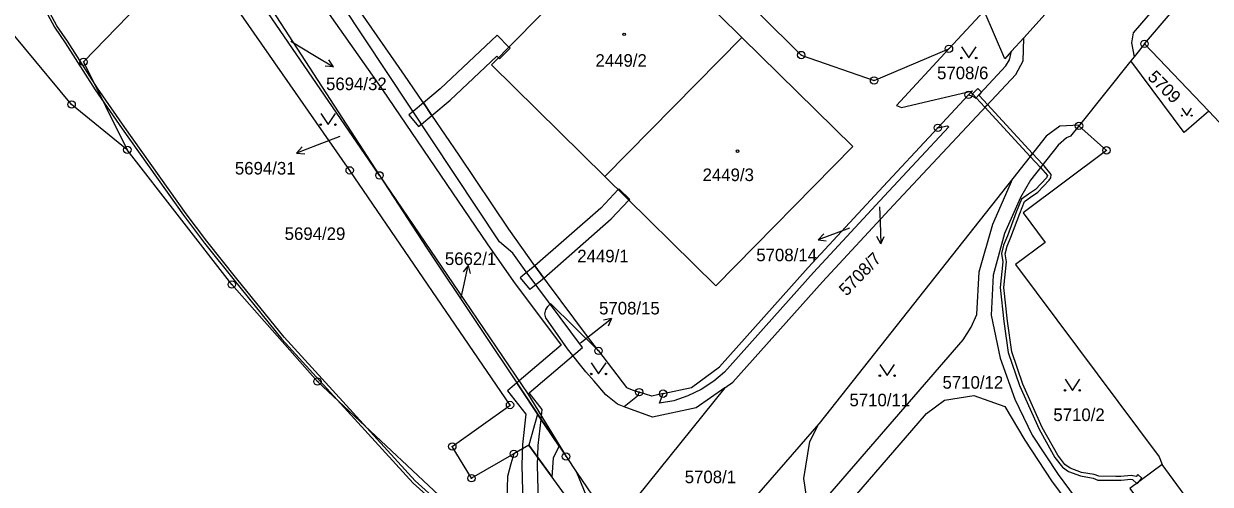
# Model space of a CAD drawing. Extents: x -644096 to -634268, y -1141430 to -1133463.
# Drawn here: x -638929.5 to -638768.8, y -1139033.9 to -1138971.6 of the extents above; entities that cross this region are included whole.
import ezdxf

# ---------------------------------------------------------------- set-up
doc = ezdxf.new("R2010")
doc.units = 0
for name, color, linetype in [('_CIVIL_CONSTRUCTION', 7, 'Continuous'), ('B_Hranice _3D', 7, 'Continuous'), ('M_Svah_Nasyp', 7, 'Continuous'), ('M_Svah_Zarez', 7, 'Continuous'), ('svrsek_osa_sjezdy', 7, 'Continuous'), ('svrsek_osa_terminal_VRT', 7, 'Continuous'), ('svrsek_osa_VRT', 7, 'Continuous'), ('svrsek_popisy_VRT', 7, 'Continuous'), ('terminal_VRT', 7, 'Continuous')]:
    doc.layers.add(name, color=color, linetype=linetype)

msp = doc.modelspace()

# ---------------------------------------------------------------- linework, layer by layer
at = {"layer": '_CIVIL_CONSTRUCTION'}
for centre, radius in [((-638824.17, -1138975.82), 0.5), ((-638804.17, -1138974.97), 0.5), ((-638804.17, -1138974.97), 0.0303), ((-638777.68, -1138974.3), 0.5), ((-638777.68, -1138974.3), 0.0303), ((-638921.36, -1138976.75), 0.5), ((-638921.36, -1138976.75), 0.0303), ((-638824.17, -1138975.82), 0.0303), ((-638814.31, -1138979.26), 0.5), ((-638814.31, -1138979.26), 0.0303), ((-638801.52, -1138981.21), 0.5), ((-638801.52, -1138981.21), 0.0303), ((-638922.98, -1138982.52), 0.5), ((-638922.98, -1138982.52), 0.0303), ((-638786.56, -1138985.4), 0.5), ((-638805.68, -1138985.67), 0.5), ((-638805.68, -1138985.67), 0.0303), ((-638786.56, -1138985.4), 0.0303), ((-638915.44, -1138988.65), 0.5), ((-638782.84, -1138988.72), 0.5), ((-638915.44, -1138988.65), 0.0303), ((-638782.84, -1138988.72), 0.0303), ((-638885.32, -1138991.43), 0.5), ((-638885.32, -1138991.43), 0.0303), ((-638881.28, -1138992.11), 0.5), ((-638881.28, -1138992.11), 0.0303), ((-638901.29, -1139006.87), 0.5), ((-638901.29, -1139006.87), 0.0303), ((-638851.62, -1139015.85), 0.5), ((-638851.62, -1139015.85), 0.0303), ((-638889.68, -1139020), 0.5), ((-638889.68, -1139020), 0.0303), ((-638846.12, -1139021.44), 0.5), ((-638846.12, -1139021.44), 0.0303), ((-638842.88, -1139021.65), 0.5), ((-638842.88, -1139021.65), 0.0303), ((-638863.61, -1139023.19), 0.5), ((-638863.61, -1139023.19), 0.0303), ((-638871.43, -1139028.8), 0.5), ((-638871.43, -1139028.8), 0.0303), ((-638863.1, -1139029.79), 0.5), ((-638863.1, -1139029.79), 0.0303), ((-638856.03, -1139030.15), 0.5), ((-638856.03, -1139030.15), 0.0303), ((-638868.83, -1139033.1), 0.5), ((-638868.83, -1139033.1), 0.0303)]:
    msp.add_circle(centre, radius, dxfattribs=at)
at = {"layer": 'B_Hranice _3D'}
for points in [[(-638910.19, -1138939.01), (-638908.14, -1138942.11), (-638901.3, -1138952.06), (-638894.2, -1138961.92), (-638890.58, -1138966.71), (-638880.88, -1138980.51), (-638866.7, -1139001.39), (-638863.13, -1139006.45), (-638856.68, -1139015.1), (-638862.7, -1139020.2), (-638859.4, -1139025.13), (-638859.25, -1139023.8), (-638861.02, -1139021.55), (-638853.78, -1139015.42), (-638861.43, -1139005.17), (-638863.21, -1139002.65), (-638865.03, -1139001.11), (-638886.38, -1138968.93), (-638888.88, -1138965.45), (-638892.52, -1138960.64), (-638898.51, -1138952.32)], [(-638875.34, -1138982.29), (-638874.18, -1138983.99), (-638871.71, -1138981.94), (-638865.38, -1138975.99), (-638865.17, -1138976.2), (-638865.05, -1138976.32), (-638863.61, -1138974.88), (-638863.75, -1138974.74), (-638865.34, -1138973.15), (-638873.07, -1138980.4)], [(-638798.94, -1138982.53), (-638800.09, -1138981.28), (-638799.78, -1138980.83), (-638800.25, -1138980.34), (-638800.98, -1138981.06), (-638800.49, -1138981.59), (-638799.29, -1138982.89)], [(-638875.34, -1138982.29), (-638876.75, -1138983.45), (-638877.31, -1138983.92), (-638876.01, -1138985.5), (-638875.61, -1138985.17), (-638874.18, -1138983.99)], [(-638799.29, -1138982.89), (-638793.15, -1138989.53), (-638792.84, -1138989.13), (-638798.94, -1138982.53)], [(-638793.15, -1138989.53), (-638791.76, -1138991.03), (-638790.83, -1138992.13), (-638790.97, -1138992.45), (-638792.46, -1138994.01), (-638793.39, -1138994.67), (-638794.35, -1138995.34), (-638795.05, -1138997.07), (-638796.23, -1139000.31), (-638796.76, -1139001.54), (-638797.07, -1139002.69), (-638796.89, -1139003.83), (-638797.22, -1139007.27), (-638796.72, -1139011.9), (-638796.14, -1139016.1), (-638794.62, -1139020.55), (-638791.97, -1139026.47), (-638789.84, -1139030.28), (-638788.8, -1139031.62), (-638788, -1139032.18), (-638786.37, -1139032.79), (-638784.65, -1139033.08), (-638783.99, -1139033.34), (-638781.59, -1139033.35), (-638780.86, -1139033.36), (-638779.53, -1139033.24), (-638779.33, -1139033.28), (-638778.74, -1139033.81), (-638778.52, -1139033.64), (-638778.03, -1139033.1), (-638778.59, -1139032.6), (-638778.83, -1139032.87), (-638779.51, -1139032.74), (-638780.88, -1139032.86), (-638781.59, -1139032.85), (-638783.89, -1139032.84), (-638784.51, -1139032.6), (-638786.23, -1139032.31), (-638787.76, -1139031.74), (-638788.46, -1139031.26), (-638789.42, -1139030), (-638791.53, -1139026.25), (-638794.16, -1139020.37), (-638795.66, -1139015.98), (-638796.22, -1139011.84), (-638796.72, -1139007.27), (-638796.39, -1139003.81), (-638796.55, -1139002.71), (-638796.28, -1139001.7), (-638795.77, -1139000.49), (-638794.59, -1138997.25), (-638793.95, -1138995.66), (-638793.11, -1138995.07), (-638792.14, -1138994.39), (-638790.59, -1138992.77), (-638790.36, -1138992.44), (-638790.31, -1138991.97), (-638791.29, -1138990.8), (-638791.45, -1138990.64), (-638792.84, -1138989.13)], [(-638859.02, -1139006), (-638849.9, -1138998.01), (-638847.51, -1138995.46), (-638847.4, -1138995.35), (-638848.88, -1138993.95), (-638848.96, -1138994.03), (-638851.32, -1138996.55), (-638860.25, -1139004.35)], [(-638860.25, -1139004.35), (-638861.91, -1139005.7), (-638862.22, -1139005.96), (-638860.94, -1139007.54), (-638860.76, -1139007.39), (-638859.02, -1139006)], [(-638862.7, -1139020.2), (-638863.94, -1139021.25), (-638861.45, -1139024.42), (-638861.92, -1139028.52), (-638862, -1139031.32), (-638861.6, -1139046.9), (-638859.13, -1139049.38), (-638857.82, -1139047.69), (-638859.5, -1139046), (-638859.88, -1139031.32), (-638859.8, -1139028.66), (-638859.4, -1139025.13)], [(-638856.96, -1139028.77), (-638859.87, -1139024.43), (-638861.07, -1139028.63), (-638857.92, -1139032.95), (-638857.73, -1139030.33)]]:
    msp.add_lwpolyline(points, close=True, dxfattribs=at)
for points in [[(-638870.04, -1139039.22), (-638876.46, -1139033.47), (-638894.22, -1139014), (-638900.61, -1139006.11), (-638904.67, -1139001.03), (-638907.49, -1138997.29), (-638915.76, -1138985.61), (-638919.46, -1138980.3), (-638923.54, -1138973.92), (-638924.97, -1138971.86), (-638927.72, -1138966.7), (-638929.46, -1138962.83), (-638930.09, -1138962.46)], [(-638929.78, -1138963.11), (-638928.07, -1138966.88), (-638925.31, -1138972.06), (-638923.86, -1138974.17), (-638919.78, -1138980.54), (-638916.12, -1138985.79), (-638907.83, -1138997.51), (-638904.99, -1139001.27), (-638900.95, -1139006.31), (-638894.52, -1139014.26), (-638876.74, -1139033.75), (-638870.28, -1139039.54)]]:
    msp.add_lwpolyline(points, dxfattribs=at)
at = {"layer": 'M_Svah_Nasyp'}
msp.add_line((-638777.68, -1138974.3), (-638779.1, -1138976.08), dxfattribs=at)
at = {"layer": 'M_Svah_Zarez'}
for centre in [(-638848.16, -1138973.02), (-638832.79, -1138988.82)]:
    msp.add_circle(centre, 0.175, dxfattribs=at)
at = {"layer": 'svrsek_osa_sjezdy'}
for points in [[(-638802.48, -1138974.71), (-638801.48, -1138976.21), (-638800.48, -1138974.71)], [(-638772.64, -1138983), (-638771.97, -1138984.01), (-638771.3, -1138983)], [(-638889.25, -1138983.74), (-638888.25, -1138985.24), (-638887.25, -1138983.74)], [(-638852.61, -1139017.49), (-638851.61, -1139018.99), (-638850.61, -1139017.49)], [(-638813.53, -1139017.71), (-638812.53, -1139019.21), (-638811.53, -1139017.71)], [(-638788.45, -1139019.71), (-638787.45, -1139021.21), (-638786.45, -1139019.71)]]:
    msp.add_lwpolyline(points, dxfattribs=at)
for centre, radius in [((-638802.48, -1138976.21), 0.1), ((-638800.48, -1138976.21), 0.1), ((-638772.64, -1138984.01), 0.067), ((-638771.3, -1138984.01), 0.067), ((-638889.25, -1138985.24), 0.1), ((-638887.25, -1138985.24), 0.1), ((-638852.61, -1139018.99), 0.1), ((-638850.61, -1139018.99), 0.1), ((-638813.53, -1139019.21), 0.1), ((-638811.53, -1139019.21), 0.1), ((-638788.45, -1139021.21), 0.1), ((-638786.45, -1139021.21), 0.1)]:
    msp.add_circle(centre, radius, dxfattribs=at)
at = {"layer": 'svrsek_osa_terminal_VRT'}
msp.add_arc((-642050.26, -1145189.6), 8802.25, 41.413152, 75.317049, dxfattribs=at)
at = {"layer": 'svrsek_popisy_VRT'}
for p, q in [((-638893.3, -1138973.96), (-638890.1, -1138975.88)), ((-638890.1, -1138975.88), (-638887.53, -1138977.43)), ((-638887.53, -1138977.43), (-638888.13, -1138976.48)), ((-638887.53, -1138977.43), (-638888.64, -1138977.34)), ((-638889.71, -1138988.01), (-638892.51, -1138989.08)), ((-638886.65, -1138986.84), (-638889.71, -1138988.01)), ((-638892.51, -1138989.08), (-638891.76, -1138988.26)), ((-638892.51, -1138989.08), (-638891.4, -1138989.19)), ((-638813.58, -1138996.37), (-638813.5, -1138998.38)), ((-638817.62, -1138999.26), (-638819.07, -1138999.8)), ((-638813.5, -1138998.38), (-638813.4, -1139001.38)), ((-638819.07, -1138999.8), (-638821.89, -1139000.83)), ((-638821.89, -1139000.83), (-638821.12, -1139000.01)), ((-638821.89, -1139000.83), (-638820.78, -1139000.95)), ((-638813.4, -1139001.38), (-638813.93, -1139000.4)), ((-638813.4, -1139001.38), (-638812.93, -1139000.36)), ((-638869.28, -1139004.3), (-638869.97, -1139005.18)), ((-638869.9, -1139007.24), (-638869.28, -1139004.3)), ((-638869.28, -1139004.3), (-638868.99, -1139005.39)), ((-638870.21, -1139008.63), (-638869.9, -1139007.24)), ((-638852.22, -1139013.35), (-638849.85, -1139011.5)), ((-638849.85, -1139011.5), (-638850.95, -1139011.72)), ((-638849.85, -1139011.5), (-638850.34, -1139012.51)), ((-638854.05, -1139014.76), (-638852.22, -1139013.35))]:
    msp.add_line(p, q, dxfattribs=at)
at = {"layer": 'terminal_VRT'}
for p, q in [((-638903.33, -1138958.12), (-638881.28, -1138992.11)), ((-638787.09, -1138965.75), (-638794.04, -1138973.47)), ((-638804.17, -1138974.97), (-638799.39, -1138969.82)), ((-638850.75, -1138992.27), (-638832.2, -1138973.43)), ((-638794.04, -1138973.47), (-638795.68, -1138975.29)), ((-638779.53, -1138976.61), (-638786.49, -1138985.31)), ((-638801.52, -1138981.21), (-638805.68, -1138985.67)), ((-638765.31, -1138987.3), (-638768.99, -1138983.43)), ((-638786.49, -1138985.31), (-638786.56, -1138985.4)), ((-638834.53, -1139020.87), (-638849.64, -1139039.59)), ((-638821.77, -1139025.73), (-638847.99, -1139055.77)), ((-638856.03, -1139030.15), (-638854.61, -1139032.26)), ((-638854.61, -1139032.26), (-638850.72, -1139037.98))]:
    msp.add_line(p, q, dxfattribs=at)
for points in [[(-638915.44, -1138988.65), (-638922.98, -1138982.52), (-638942.13, -1138959.44), (-638955.97, -1138943.34), (-638975.14, -1138918.07), (-638966.73, -1138911.69)], [(-638846.78, -1138953.36), (-638824.17, -1138975.82), (-638814.31, -1138979.26), (-638804.17, -1138974.97)], [(-638881.28, -1138992.11), (-638882.73, -1138989.98), (-638896.91, -1138969.36), (-638905.05, -1138957.77)], [(-638832.2, -1138973.43), (-638847.57, -1138958.29), (-638866.1, -1138977.14), (-638850.75, -1138992.27)], [(-638906.34, -1138961.23), (-638921.36, -1138976.75), (-638915.44, -1138988.65)], [(-638863.1, -1139029.79), (-638868.83, -1139033.1), (-638871.43, -1139028.8), (-638863.61, -1139023.19), (-638885.32, -1138991.43), (-638906.34, -1138961.23)], [(-638851.62, -1139015.85), (-638853.24, -1139013.74), (-638860.25, -1139004.35), (-638863.75, -1138999.39), (-638870.48, -1138989.39), (-638877.92, -1138978.53), (-638884.17, -1138969.54), (-638887.72, -1138964.59), (-638888.5, -1138963.52)], [(-638775.53, -1138968.51), (-638779.22, -1138972.81), (-638779.46, -1138974.15), (-638779.1, -1138976.08), (-638779.53, -1138976.61)], [(-638768.99, -1138983.43), (-638777.68, -1138974.3), (-638774.2, -1138970.23), (-638775.53, -1138968.51)], [(-638795.68, -1138975.29), (-638796.62, -1138976.34), (-638799.39, -1138969.82)], [(-638832.2, -1138973.43), (-638817.19, -1138988.22), (-638835.73, -1139007.07), (-638850.75, -1138992.27)], [(-638834.53, -1139020.87), (-638833.44, -1139020.11), (-638821.31, -1139006.53), (-638811.68, -1138996.14), (-638795.11, -1138978.43), (-638794.1, -1138976.61), (-638794.01, -1138973.6), (-638794.04, -1138973.47)], [(-638804.17, -1138974.97), (-638811.29, -1138982.63), (-638810.61, -1138982.91), (-638801, -1138980.66), (-638801.52, -1138981.21)], [(-638801.52, -1138981.21), (-638800.75, -1138981.48), (-638800.55, -1138981.66), (-638796.48, -1138977.3), (-638795.95, -1138976.45), (-638795.68, -1138975.29)], [(-638768.99, -1138983.43), (-638772.3, -1138986.29), (-638779.53, -1138976.61)], [(-638805.68, -1138985.67), (-638804.4, -1138985.38), (-638804.18, -1138985.54), (-638812.94, -1138994.93), (-638822.49, -1139005.25), (-638834.56, -1139018.74), (-638836.03, -1139019.95), (-638837.72, -1139021.07), (-638839.52, -1139021.93), (-638841.41, -1139022.64), (-638843.36, -1139022.92), (-638842.88, -1139021.65)], [(-638842.88, -1139021.65), (-638839.02, -1139020.8), (-638835.24, -1139018), (-638823.23, -1139004.57), (-638813.68, -1138994.25), (-638805.68, -1138985.67)], [(-638786.56, -1138985.4), (-638787.7, -1138986.82), (-638788.25, -1138987.03), (-638789.39, -1138988.02), (-638793.13, -1138992.77), (-638794.46, -1138995.11), (-638796.64, -1138999.98), (-638798.2, -1139005.63), (-638798.47, -1139011.05), (-638797.25, -1139016.83), (-638795.25, -1139022.4), (-638792.92, -1139027.28), (-638789.4, -1139032.6), (-638774.52, -1139052.65), (-638751.92, -1139082.76)], [(-638786.49, -1138985.31), (-638789.13, -1138985.43), (-638790.99, -1138986.8), (-638795.53, -1138992.53)], [(-638786.56, -1138985.4), (-638782.84, -1138988.72), (-638794.13, -1138997.17), (-638791.14, -1139001.17), (-638795.14, -1139004.16), (-638775.69, -1139030.2), (-638775.31, -1139031.25)], [(-638863.1, -1139029.79), (-638863.51, -1139031.16), (-638863.93, -1139032.88), (-638864, -1139034.4), (-638863.95, -1139036.26), (-638867.51, -1139040.74), (-638889.68, -1139020), (-638901.29, -1139006.87), (-638915.44, -1138988.65)], [(-638881.28, -1138992.11), (-638874.88, -1139001.98), (-638861.62, -1139021.81), (-638856.69, -1139029.18), (-638856.03, -1139030.15)], [(-638881.28, -1138992.11), (-638869.78, -1139009.03), (-638861.2, -1139021.66), (-638856.03, -1139030.15)], [(-638823.22, -1139037.09), (-638822.01, -1139037.21), (-638802.24, -1139014.36), (-638801.14, -1139012.67), (-638800.38, -1139010.95), (-638800.09, -1139005.15), (-638798.22, -1138998.7), (-638795.53, -1138992.53)], [(-638795.53, -1138992.53), (-638821.76, -1139025.71), (-638821.77, -1139025.73)], [(-638848.15, -1139023.42), (-638849.06, -1139023.09), (-638850.64, -1139021.83), (-638852.2, -1139019.98), (-638853.33, -1139018.71), (-638855.83, -1139015.58), (-638858.77, -1139011.38), (-638858.88, -1139010.83), (-638858.78, -1139010.31), (-638858.48, -1139009.84), (-638858.12, -1139009.46), (-638851.62, -1139015.85)], [(-638851.62, -1139015.85), (-638847.84, -1139020.8), (-638847.06, -1139021.14), (-638846.12, -1139021.44)], [(-638834.53, -1139020.87), (-638838.39, -1139023.56), (-638844.31, -1139024.82), (-638848.15, -1139023.42)], [(-638846.12, -1139021.44), (-638846.33, -1139021.98), (-638848.15, -1139023.42)], [(-638842.88, -1139021.65), (-638844.39, -1139021.99), (-638846.12, -1139021.44)], [(-638820.82, -1139041.71), (-638820.33, -1139039.56), (-638807.19, -1139024.33), (-638804.75, -1139022.55), (-638800.79, -1139021.88), (-638796.59, -1139023.38), (-638793.9, -1139027.95), (-638790.27, -1139033.45), (-638775.37, -1139053.51), (-638752.96, -1139083.46), (-638744.08, -1139095.28)], [(-638823.22, -1139037.09), (-638823.81, -1139033.14), (-638823.02, -1139028.12), (-638821.77, -1139025.73)], [(-638852.86, -1139039.91), (-638861.07, -1139028.63), (-638863.1, -1139029.79)], [(-638775.31, -1139031.25), (-638779.67, -1139034.5), (-638776.13, -1139039.24)], [(-638776.13, -1139039.24), (-638771.8, -1139035.96), (-638775.31, -1139031.25)], [(-638854.61, -1139032.26), (-638852.73, -1139036.88), (-638852.86, -1139039.91)]]:
    msp.add_lwpolyline(points, dxfattribs=at)

# ---------------------------------------------------------------- texts
at = {"layer": 'svrsek_osa_VRT'}
for s, p in [('2449/2', (-638852.04, -1138977.4)), ('5708/6', (-638805.78, -1138979.09)), ('5694/32', (-638888.53, -1138980.57)), ('5694/31', (-638900.87, -1138991.99)), ('2449/3', (-638837.53, -1138992.88)), ('5694/29', (-638894.13, -1139000.85)), ('5662/1', (-638872.43, -1139004.24)), ('2449/1', (-638854.5, -1139003.87)), ('5708/14', (-638830.26, -1139003.73)), ('5708/15', (-638851.55, -1139010.93)), ('5710/12', (-638805.04, -1139020.98)), ('5710/11', (-638817.64, -1139023.36)), ('5710/2', (-638790.03, -1139025.36)), ('5708/1', (-638839.95, -1139033.77))]:
    msp.add_text(s, height=1.7, dxfattribs=at).set_placement(p)
for s, rotation, p in [('5709', 315, (-638777.38, -1138978.93)), ('5708/7', 46, (-638818.03, -1139008.54))]:
    msp.add_text(s, height=1.7, rotation=rotation, dxfattribs=at).set_placement(p)

doc.saveas('drawing.dxf')
